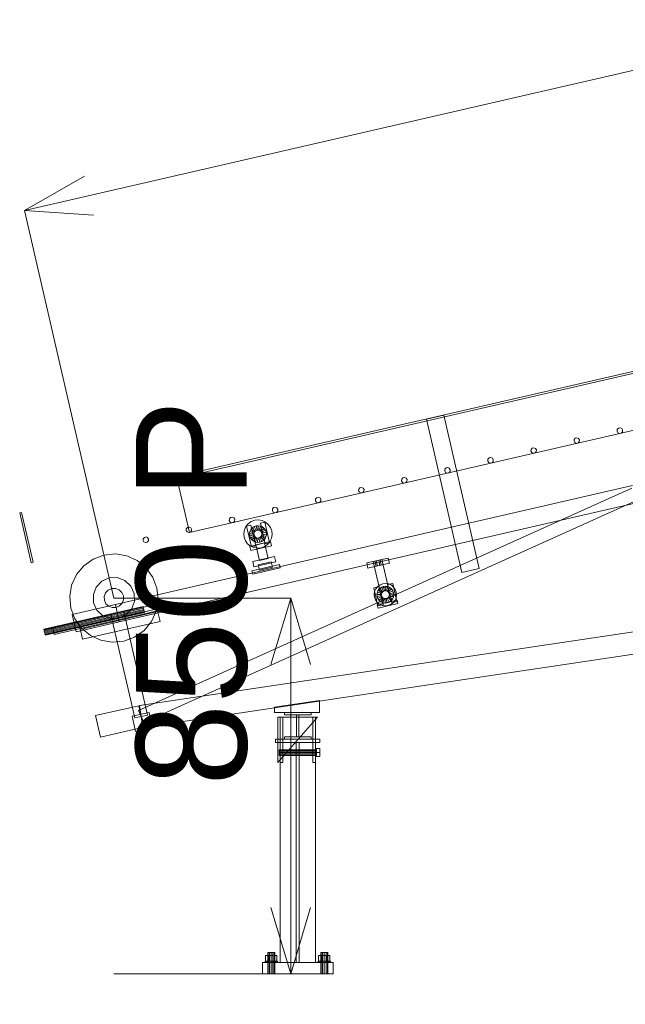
# Model space of a CAD drawing. Header units: millimetres. Extents: x -2233 to 61924, y -68080 to 6847.
# Tile 855 of 1022: x 28850 to 30219, y -69 to 2159. Entities that reach past the tile are written whole.
import ezdxf

# ---------------------------------------------------------------- set-up
doc = ezdxf.new("R2010")
doc.units = ezdxf.units.MM
doc.layers.add('COTAS_P', color=1, linetype='Continuous', lineweight=0)
doc.layers.add('lateral_C03', color=7, linetype='Continuous', lineweight=0)
doc.dimstyles.new('R19_100', dxfattribs={"dimtxt": 250, "dimasz": 150, "dimexe": 150, "dimexo": 80, "dimgap": 100, "dimtad": 1, "dimtih": 1, "dimtoh": 1, "dimdsep": 46, "dimcen": 0.09, "dimadec": 0, "dimazin": 0, "dimtfac": 1, "dimtdec": 4, "dimtofl": 0, "dimtmove": 0, "dimatfit": 3, "dimfxl": 1, "dimtolj": 1, "dimtzin": 0, "dimarcsym": 0})

# ---------------------------------------------------------------- blocks, each defined once
blk = doc.blocks.new('DIM_R27_10')
at = {"layer": 'COTAS_P'}
for p, q in [((28860.4, 1727), (40359, 4377)), ((40359, 4377), (40202.7, 4387.2)), ((40359, 4377), (40223, 4299.5)), ((40561.1, 3500), (40359, 4377)), ((28860.4, 1727), (28996.5, 1804.5)), ((29062.5, 850), (28860.4, 1727)), ((28860.4, 1727), (29016.7, 1716.8))]:
    blk.add_line(p, q, dxfattribs=at)
blk.add_text('11800 P', height=250, rotation=12.978, dxfattribs=at).set_placement((34587.3, 3149.5))
blk = doc.blocks.new('DIM_R27_11')
at = {"layer": 'COTAS_P'}
for p, q in [((29062.5, 850), (29462.5, 850)), ((29462.5, 850), (29417.5, 700)), ((29462.5, 0), (29462.5, 850)), ((29462.5, 850), (29507.5, 700)), ((29462.5, 0), (29417.5, 150)), ((29462.5, 0), (29507.5, 150)), ((29062.5, 0), (29462.5, 0))]:
    blk.add_line(p, q, dxfattribs=at)
blk.add_text('850 P', height=250, rotation=90, dxfattribs=at).set_placement((29362.5, 425))
blk = doc.blocks.new('DIM_R27_33')
at = {"layer": 'COTAS_P'}
for p, q in [((857.9, 0), (857.9, -2500)), ((61924.1, 0), (61924.1, -2500)), ((857.9, -2500), (1007.9, -2455)), ((61924.1, -2500), (61774.1, -2455)), ((857.9, -2500), (61924.1, -2500)), ((857.9, -2500), (1007.9, -2545)), ((61924.1, -2500), (61774.1, -2545))]:
    blk.add_line(p, q, dxfattribs=at)
blk.add_text('61066.24 P', height=250, dxfattribs=at).set_placement((31391, -2400))

msp = doc.modelspace()

# ---------------------------------------------------------------- linework, layer by layer
at = {"layer": 'lateral_C03'}
for p, q in [((40313.243, 3685.056), (29204.438, 1124.887)), ((29205.337, 1120.989), (40314.141, 3681.159)), ((29233.633, 998.208), (40342.437, 3558.377)), ((29769.623, 1255.141), (29808.601, 1264.124)), ((29769.623, 1255.141), (29849.572, 908.235)), ((29888.551, 917.218), (29808.601, 1264.124)), ((30200.819, 1231.455), (30200.476, 1227.546)), ((30200.476, 1227.546), (30202.496, 1224.181)), ((30203.395, 1234.416), (30200.819, 1231.455)), ((30207.22, 1235.297), (30203.395, 1234.416)), ((30210.831, 1233.763), (30207.22, 1235.297)), ((30209.932, 1223.527), (30212.508, 1226.488)), ((30212.851, 1230.398), (30210.831, 1233.763)), ((30212.508, 1226.488), (30212.851, 1230.398)), ((30103.374, 1208.997), (30103.03, 1205.088)), ((30103.03, 1205.088), (30105.05, 1201.723)), ((30105.95, 1211.958), (30103.374, 1208.997)), ((30109.774, 1212.84), (30105.95, 1211.958)), ((30113.386, 1211.305), (30109.774, 1212.84)), ((30112.486, 1201.07), (30115.062, 1204.031)), ((30115.406, 1207.94), (30113.386, 1211.305)), ((30115.062, 1204.031), (30115.406, 1207.94)), ((30202.496, 1224.181), (30206.108, 1222.646)), ((30206.108, 1222.646), (30209.932, 1223.527)), ((30005.928, 1186.54), (30005.585, 1182.63)), ((30005.585, 1182.63), (30007.605, 1179.266)), ((30008.504, 1189.501), (30005.928, 1186.54)), ((30012.328, 1190.382), (30008.504, 1189.501)), ((30015.94, 1188.847), (30012.328, 1190.382)), ((30015.041, 1178.612), (30017.617, 1181.573)), ((30017.96, 1185.483), (30015.94, 1188.847)), ((30017.617, 1181.573), (30017.96, 1185.483)), ((30105.05, 1201.723), (30108.662, 1200.188)), ((30108.662, 1200.188), (30112.486, 1201.07)), ((29908.482, 1164.082), (29908.139, 1160.173)), ((29908.139, 1160.173), (29910.159, 1156.808)), ((29911.058, 1167.043), (29908.482, 1164.082)), ((29914.883, 1167.924), (29911.058, 1167.043)), ((29918.495, 1166.39), (29914.883, 1167.924)), ((29917.595, 1156.155), (29920.171, 1159.115)), ((29920.515, 1163.025), (29918.495, 1166.39)), ((29920.171, 1159.115), (29920.515, 1163.025)), ((30007.605, 1179.266), (30011.217, 1177.731)), ((30011.217, 1177.731), (30015.041, 1178.612)), ((29811.037, 1141.625), (29810.693, 1137.715)), ((29810.693, 1137.715), (29812.713, 1134.35)), ((29813.613, 1144.585), (29811.037, 1141.625)), ((29817.437, 1145.467), (29813.613, 1144.585)), ((29821.049, 1143.932), (29817.437, 1145.467)), ((29820.149, 1133.697), (29822.725, 1136.658)), ((29823.069, 1140.567), (29821.049, 1143.932)), ((29822.725, 1136.658), (29823.069, 1140.567)), ((29910.159, 1156.808), (29913.771, 1155.273)), ((29913.771, 1155.273), (29917.595, 1156.155)), ((29204.438, 1124.887), (29233.633, 998.208)), ((29204.438, 1124.887), (29205.337, 1120.989)), ((29713.591, 1119.167), (29713.248, 1115.258)), ((29713.248, 1115.258), (29715.268, 1111.893)), ((29716.167, 1122.128), (29713.591, 1119.167)), ((29719.991, 1123.009), (29716.167, 1122.128)), ((29723.603, 1121.474), (29719.991, 1123.009)), ((29722.704, 1111.239), (29725.28, 1114.2)), ((29725.623, 1118.11), (29723.603, 1121.474)), ((29725.28, 1114.2), (29725.623, 1118.11)), ((29812.713, 1134.35), (29816.325, 1132.816)), ((29816.325, 1132.816), (29820.149, 1133.697)), ((29065.916, 835.383), (30235.263, 1104.875)), ((29118.136, 595.697), (30233.585, 1099.058)), ((29616.146, 1096.709), (29615.802, 1092.8)), ((29615.802, 1092.8), (29617.822, 1089.435)), ((29618.721, 1099.67), (29616.146, 1096.709)), ((29622.546, 1100.552), (29618.721, 1099.67)), ((29626.158, 1099.017), (29622.546, 1100.552)), ((29628.178, 1095.652), (29626.158, 1099.017)), ((29627.834, 1091.743), (29628.178, 1095.652)), ((29715.268, 1111.893), (29718.88, 1110.358)), ((29718.88, 1110.358), (29722.704, 1111.239)), ((29130.475, 568.352), (30245.925, 1071.713)), ((29518.7, 1074.252), (29518.356, 1070.342)), ((29518.356, 1070.342), (29520.376, 1066.978)), ((29521.276, 1077.213), (29518.7, 1074.252)), ((29525.1, 1078.094), (29521.276, 1077.213)), ((29528.712, 1076.559), (29525.1, 1078.094)), ((29530.732, 1073.194), (29528.712, 1076.559)), ((29530.388, 1069.285), (29530.732, 1073.194)), ((29617.822, 1089.435), (29621.434, 1087.9)), ((29621.434, 1087.9), (29625.258, 1088.782)), ((29625.258, 1088.782), (29627.834, 1091.743)), ((29074.899, 796.405), (30244.247, 1065.896)), ((29421.254, 1051.794), (29420.911, 1047.885)), ((29420.911, 1047.885), (29422.931, 1044.52)), ((29423.83, 1054.755), (29421.254, 1051.794)), ((29427.654, 1055.636), (29423.83, 1054.755)), ((29431.266, 1054.102), (29427.654, 1055.636)), ((29433.286, 1050.737), (29431.266, 1054.102)), ((29432.943, 1046.827), (29433.286, 1050.737)), ((29520.376, 1066.978), (29523.988, 1065.443)), ((29523.988, 1065.443), (29527.813, 1066.324)), ((29527.813, 1066.324), (29530.388, 1069.285)), ((28849.736, 1043.141), (28853.634, 1044.04)), ((28849.736, 1043.141), (28875.787, 930.104)), ((28879.685, 931.003), (28853.634, 1044.04)), ((29323.809, 1029.336), (29323.465, 1025.427)), ((29323.465, 1025.427), (29325.485, 1022.062)), ((29326.384, 1032.297), (29323.809, 1029.336)), ((29330.209, 1033.179), (29326.384, 1032.297)), ((29333.821, 1031.644), (29330.209, 1033.179)), ((29335.841, 1028.279), (29333.821, 1031.644)), ((29335.497, 1024.37), (29335.841, 1028.279)), ((29373.323, 1023.125), (29381.149, 1026.047)), ((29381.149, 1026.047), (29389.465, 1026.845)), ((29389.465, 1026.845), (29397.703, 1025.463)), ((29397.703, 1025.463), (29405.303, 1021.996)), ((29422.931, 1044.52), (29426.543, 1042.985)), ((29426.543, 1042.985), (29430.367, 1043.866)), ((29430.367, 1043.866), (29432.943, 1046.827)), ((29226.363, 1006.879), (29226.019, 1002.969)), ((29226.019, 1002.969), (29228.039, 999.605)), ((29228.939, 1009.84), (29226.363, 1006.879)), ((29232.763, 1010.721), (29228.939, 1009.84)), ((29236.375, 1009.186), (29232.763, 1010.721)), ((29238.395, 1005.822), (29236.375, 1009.186)), ((29238.051, 1001.912), (29238.395, 1005.822)), ((29325.485, 1022.062), (29329.097, 1020.527)), ((29329.097, 1020.527), (29332.921, 1021.409)), ((29332.921, 1021.409), (29335.497, 1024.37)), ((29356.356, 995.994), (29357.737, 1004.232)), ((29357.737, 1004.232), (29361.205, 1011.833)), ((29361.205, 1011.833), (29366.521, 1018.276)), ((29362.707, 1012.561), (29372.451, 1014.807)), ((29362.707, 1012.561), (29373.486, 965.787)), ((29366.521, 1018.276), (29373.323, 1023.125)), ((29370.168, 1000.427), (29372.227, 1004.939)), ((29372.227, 1004.939), (29375.383, 1008.765)), ((29380.705, 999.637), (29372.227, 1004.939)), ((29383.231, 968.033), (29372.451, 1014.807)), ((29375.383, 1008.765), (29379.422, 1011.644)), ((29382.2, 1001.449), (29375.383, 1008.765)), ((29379.422, 1011.644), (29384.069, 1013.379)), ((29384.113, 1002.813), (29379.422, 1011.644)), ((29382.2, 1001.449), (29384.113, 1002.813)), ((29384.069, 1013.379), (29389.006, 1013.853)), ((29386.314, 1003.635), (29384.069, 1013.379)), ((29384.113, 1002.813), (29386.314, 1003.635)), ((29386.314, 1003.635), (29388.653, 1003.859)), ((29388.653, 1003.859), (29389.006, 1013.853)), ((29388.653, 1003.859), (29390.97, 1003.47)), ((29389.006, 1013.853), (29393.898, 1013.032)), ((29390.97, 1003.47), (29393.898, 1013.032)), ((29390.97, 1003.47), (29393.108, 1002.495)), ((29393.108, 1002.495), (29398.41, 1010.974)), ((29393.889, 1019.748), (29403.634, 1021.993)), ((29393.889, 1019.748), (29404.669, 972.974)), ((29393.898, 1013.032), (29398.41, 1010.974)), ((29394.92, 1001), (29402.236, 1007.817)), ((29396.284, 999.087), (29405.115, 1003.778)), ((29398.41, 1010.974), (29402.236, 1007.817)), ((29402.236, 1007.817), (29405.115, 1003.778)), ((29414.414, 975.219), (29403.634, 1021.993)), ((29405.115, 1003.778), (29406.85, 999.132)), ((29405.303, 1021.996), (29411.747, 1016.68)), ((29411.747, 1016.68), (29416.596, 1009.877)), ((29416.596, 1009.877), (29419.518, 1002.051)), ((29128.917, 984.421), (29128.574, 980.512)), ((29128.574, 980.512), (29130.594, 977.147)), ((29131.493, 987.382), (29128.917, 984.421)), ((29135.317, 988.263), (29131.493, 987.382)), ((29138.929, 986.729), (29135.317, 988.263)), ((29140.949, 983.364), (29138.929, 986.729)), ((29140.606, 979.454), (29140.949, 983.364)), ((29228.039, 999.605), (29231.651, 998.07)), ((29231.651, 998.07), (29235.476, 998.951)), ((29235.476, 998.951), (29238.051, 1001.912)), ((29357.153, 987.678), (29356.356, 995.994)), ((29360.076, 979.853), (29357.153, 987.678)), ((29369.347, 995.535), (29370.168, 1000.427)), ((29379.341, 995.182), (29369.347, 995.535)), ((29369.821, 990.598), (29369.347, 995.535)), ((29379.565, 992.844), (29369.821, 990.598)), ((29371.556, 985.951), (29369.821, 990.598)), ((29379.73, 997.499), (29370.168, 1000.427)), ((29380.387, 990.643), (29371.556, 985.951)), ((29374.435, 981.912), (29371.556, 985.951)), ((29381.751, 988.729), (29374.435, 981.912)), ((29378.261, 978.756), (29374.435, 981.912)), ((29383.563, 987.234), (29378.261, 978.756)), ((29379.341, 995.182), (29379.73, 997.499)), ((29379.565, 992.844), (29379.341, 995.182)), ((29380.387, 990.643), (29379.565, 992.844)), ((29379.73, 997.499), (29380.705, 999.637)), ((29381.751, 988.729), (29380.387, 990.643)), ((29380.705, 999.637), (29382.2, 1001.449)), ((29383.563, 987.234), (29381.751, 988.729)), ((29385.701, 986.259), (29382.774, 976.697)), ((29385.701, 986.259), (29383.563, 987.234)), ((29388.018, 985.87), (29385.701, 986.259)), ((29388.018, 985.87), (29387.665, 975.877)), ((29390.357, 986.095), (29388.018, 985.87)), ((29392.558, 986.917), (29390.357, 986.095)), ((29390.357, 986.095), (29392.603, 976.35)), ((29394.471, 988.28), (29392.558, 986.917)), ((29392.558, 986.917), (29397.249, 978.085)), ((29393.108, 1002.495), (29394.92, 1001)), ((29395.966, 990.093), (29394.471, 988.28)), ((29394.471, 988.28), (29401.288, 980.964)), ((29394.92, 1001), (29396.284, 999.087)), ((29396.941, 992.23), (29395.966, 990.093)), ((29395.966, 990.093), (29404.445, 984.79)), ((29396.284, 999.087), (29397.106, 996.886)), ((29397.33, 994.547), (29396.941, 992.23)), ((29396.941, 992.23), (29406.503, 989.303)), ((29406.85, 999.132), (29397.106, 996.886)), ((29397.106, 996.886), (29397.33, 994.547)), ((29401.288, 980.964), (29397.249, 978.085)), ((29397.33, 994.547), (29407.324, 994.194)), ((29404.445, 984.79), (29401.288, 980.964)), ((29406.503, 989.303), (29404.445, 984.79)), ((29407.324, 994.194), (29406.503, 989.303)), ((29406.85, 999.132), (29407.324, 994.194)), ((29418.934, 985.497), (29415.467, 977.897)), ((29420.316, 993.736), (29418.934, 985.497)), ((29419.518, 1002.051), (29420.316, 993.736)), ((29130.594, 977.147), (29134.206, 975.612)), ((29134.206, 975.612), (29138.03, 976.494)), ((29138.03, 976.494), (29140.606, 979.454)), ((29364.924, 973.05), (29360.076, 979.853)), ((29371.368, 967.734), (29364.924, 973.05)), ((29370.114, 967.062), (29416.888, 977.842)), ((29370.114, 967.062), (29372.36, 957.318)), ((29378.968, 964.267), (29371.368, 967.734)), ((29372.36, 957.318), (29419.134, 968.098)), ((29373.486, 965.787), (29383.231, 968.033)), ((29382.774, 976.697), (29378.261, 978.756)), ((29387.207, 962.885), (29378.968, 964.267)), ((29387.665, 975.877), (29382.774, 976.697)), ((29403.245, 974.698), (29383.756, 970.206)), ((29391.841, 935.126), (29383.756, 970.206)), ((29395.522, 963.682), (29387.207, 962.885)), ((29392.603, 976.35), (29387.665, 975.877)), ((29397.249, 978.085), (29392.603, 976.35)), ((29403.348, 966.605), (29395.522, 963.682)), ((29403.245, 974.698), (29411.33, 939.618)), ((29410.151, 971.453), (29403.348, 966.605)), ((29404.669, 972.974), (29414.414, 975.219)), ((29415.467, 977.897), (29410.151, 971.453)), ((29419.134, 968.098), (29416.888, 977.842)), ((29015.634, 938.313), (28994.375, 923.162)), ((29040.089, 947.446), (29015.634, 938.313)), ((29066.075, 949.938), (29040.089, 947.446)), ((29091.821, 945.619), (29066.075, 949.938)), ((29115.572, 934.784), (29091.821, 945.619)), ((29376.61, 932.642), (29426.112, 944.05)), ((29411.33, 939.618), (29391.841, 935.126)), ((29428.807, 932.357), (29426.112, 944.05)), ((29634.313, 929.434), (29683.036, 940.663)), ((29648.93, 932.803), (29668.419, 937.294)), ((29661.598, 935.722), (29664.521, 936.396)), ((29667.216, 924.702), (29664.521, 936.396)), ((29682.432, 876.488), (29668.419, 937.294)), ((29685.731, 928.969), (29683.036, 940.663)), ((28879.685, 931.003), (28875.787, 930.104)), ((28994.375, 923.162), (28977.763, 903.025)), ((29135.709, 918.172), (29115.572, 934.784)), ((29150.86, 896.913), (29135.709, 918.172)), ((29374.67, 911.671), (29437.035, 926.044)), ((29376.467, 903.875), (29438.832, 918.248)), ((29376.61, 932.642), (29379.305, 920.949)), ((29379.305, 920.949), (29428.807, 932.357)), ((29388.99, 925.233), (29418.224, 931.97)), ((29388.99, 925.233), (29391.685, 913.54)), ((29391.685, 913.54), (29420.919, 920.277)), ((29420.919, 920.277), (29418.224, 931.97)), ((29438.832, 918.248), (29437.035, 926.044)), ((29634.313, 929.434), (29637.008, 917.741)), ((29637.008, 917.741), (29685.731, 928.969)), ((29648.93, 932.803), (29662.943, 871.997)), ((29652.828, 933.701), (29655.751, 934.375)), ((29652.828, 933.701), (29655.522, 922.008)), ((29658.446, 922.681), (29655.522, 922.008)), ((29655.751, 934.375), (29661.598, 935.722)), ((29658.446, 922.681), (29655.751, 934.375)), ((29658.446, 922.681), (29664.293, 924.029)), ((29664.293, 924.029), (29661.598, 935.722)), ((29664.293, 924.029), (29667.216, 924.702)), ((29849.572, 908.235), (29888.551, 917.218)), ((28977.763, 903.025), (28966.928, 879.274)), ((29051.992, 895.799), (29035.269, 888.274)), ((29070.322, 896.352), (29051.992, 895.799)), ((29087.469, 889.849), (29070.322, 896.352)), ((29159.993, 872.458), (29150.86, 896.913)), ((29374.67, 911.671), (29376.467, 903.875)), ((28966.928, 879.274), (28962.609, 853.528)), ((29022.698, 874.922), (29016.195, 857.775)), ((29035.269, 888.274), (29022.698, 874.922)), ((29057.606, 871.438), (29049.778, 867.915)), ((29066.186, 871.697), (29057.606, 871.438)), ((29074.212, 868.653), (29066.186, 871.697)), ((29100.821, 877.278), (29087.469, 889.849)), ((29108.346, 860.555), (29100.821, 877.278)), ((29162.485, 846.472), (29159.993, 872.458)), ((29650.352, 873.2), (29662.045, 875.894)), ((29650.352, 873.2), (29659.784, 832.272)), ((29652.218, 865.112), (29654.97, 871.145)), ((29654.97, 871.145), (29659.19, 876.26)), ((29659.19, 876.26), (29664.59, 880.108)), ((29660.397, 867.751), (29663.553, 871.577)), ((29671.477, 834.967), (29662.045, 875.894)), ((29662.943, 871.997), (29682.432, 876.488)), ((29663.553, 871.577), (29667.592, 874.456)), ((29670.37, 864.261), (29663.553, 871.577)), ((29664.59, 880.108), (29670.801, 882.428)), ((29667.592, 874.456), (29672.239, 876.191)), ((29672.283, 865.625), (29667.592, 874.456)), ((29670.801, 882.428), (29677.402, 883.061)), ((29672.239, 876.191), (29677.176, 876.665)), ((29674.484, 866.447), (29672.239, 876.191)), ((29676.823, 866.671), (29677.176, 876.665)), ((29677.176, 876.665), (29682.068, 875.844)), ((29677.402, 883.061), (29683.941, 881.964)), ((29679.14, 866.282), (29682.068, 875.844)), ((29681.278, 865.307), (29686.58, 873.786)), ((29681.534, 880.386), (29693.228, 883.081)), ((29681.534, 880.386), (29690.966, 839.459)), ((29682.068, 875.844), (29686.58, 873.786)), ((29683.09, 863.812), (29690.406, 870.629)), ((29683.941, 881.964), (29689.974, 879.212)), ((29686.58, 873.786), (29690.406, 870.629)), ((29689.974, 879.212), (29695.089, 874.992)), ((29690.406, 870.629), (29693.285, 866.59)), ((29702.66, 842.154), (29693.228, 883.081)), ((29695.089, 874.992), (29698.937, 869.593)), ((29698.937, 869.593), (29701.257, 863.381)), ((28962.609, 853.528), (28965.101, 827.542)), ((29016.195, 857.775), (29016.748, 839.445)), ((29043.894, 861.665), (29040.85, 853.639)), ((29040.85, 853.639), (29041.109, 845.059)), ((29049.778, 867.915), (29043.894, 861.665)), ((29080.462, 862.769), (29074.212, 868.653)), ((29083.985, 854.941), (29080.462, 862.769)), ((29084.244, 846.361), (29083.985, 854.941)), ((29108.899, 842.225), (29108.346, 860.555)), ((29651.121, 858.573), (29652.218, 865.112)), ((29651.754, 851.972), (29651.121, 858.573)), ((29654.074, 845.761), (29651.754, 851.972)), ((29657.517, 858.347), (29658.338, 863.239)), ((29667.511, 857.994), (29657.517, 858.347)), ((29657.991, 853.41), (29657.517, 858.347)), ((29667.736, 855.655), (29657.991, 853.41)), ((29659.726, 848.763), (29657.991, 853.41)), ((29658.338, 863.239), (29660.397, 867.751)), ((29667.9, 860.311), (29658.338, 863.239)), ((29668.558, 853.454), (29659.726, 848.763)), ((29662.605, 844.724), (29659.726, 848.763)), ((29668.875, 862.449), (29660.397, 867.751)), ((29669.921, 851.541), (29662.605, 844.724)), ((29671.733, 850.046), (29666.431, 841.568)), ((29667.511, 857.994), (29667.9, 860.311)), ((29667.736, 855.655), (29667.511, 857.994)), ((29668.558, 853.454), (29667.736, 855.655)), ((29667.9, 860.311), (29668.875, 862.449)), ((29669.921, 851.541), (29668.558, 853.454)), ((29668.875, 862.449), (29670.37, 864.261)), ((29671.733, 850.046), (29669.921, 851.541)), ((29670.37, 864.261), (29672.283, 865.625)), ((29673.871, 849.071), (29670.944, 839.509)), ((29673.871, 849.071), (29671.733, 850.046)), ((29672.283, 865.625), (29674.484, 866.447)), ((29676.188, 848.682), (29673.871, 849.071)), ((29674.484, 866.447), (29676.823, 866.671)), ((29676.188, 848.682), (29675.835, 838.688)), ((29678.527, 848.907), (29676.188, 848.682)), ((29676.823, 866.671), (29679.14, 866.282)), ((29680.728, 849.728), (29678.527, 848.907)), ((29678.527, 848.907), (29680.773, 839.162)), ((29679.14, 866.282), (29681.278, 865.307)), ((29682.641, 851.092), (29680.728, 849.728)), ((29680.728, 849.728), (29685.419, 840.897)), ((29681.278, 865.307), (29683.09, 863.812)), ((29684.136, 852.904), (29682.641, 851.092)), ((29682.641, 851.092), (29689.458, 843.776)), ((29683.09, 863.812), (29684.454, 861.899)), ((29685.111, 855.042), (29684.136, 852.904)), ((29684.136, 852.904), (29692.615, 847.602)), ((29684.454, 861.899), (29693.285, 866.59)), ((29684.454, 861.899), (29685.276, 859.698)), ((29685.5, 857.359), (29685.111, 855.042)), ((29685.111, 855.042), (29694.673, 852.115)), ((29695.02, 861.944), (29685.276, 859.698)), ((29685.276, 859.698), (29685.5, 857.359)), ((29685.5, 857.359), (29695.494, 857.006)), ((29692.615, 847.602), (29689.458, 843.776)), ((29694.673, 852.115), (29692.615, 847.602)), ((29693.285, 866.59), (29695.02, 861.944)), ((29695.494, 857.006), (29694.673, 852.115)), ((29695.02, 861.944), (29695.494, 857.006)), ((29700.793, 850.241), (29698.041, 844.208)), ((29701.89, 856.78), (29700.793, 850.241)), ((29701.257, 863.381), (29701.89, 856.78)), ((28904.3, 779.665), (29128.425, 831.318)), ((28904.42, 779.146), (29128.545, 830.798)), ((28904.761, 777.667), (29128.886, 829.32)), ((28905.271, 775.454), (29129.396, 827.107)), ((29129.997, 824.496), (28905.872, 772.844)), ((28924.239, 782.208), (29167.853, 838.352)), ((28965.101, 827.542), (28974.234, 803.087)), ((28968.47, 812.926), (29065.916, 835.383)), ((28985.176, 784.963), (29160.579, 825.387)), ((29016.748, 839.445), (29024.273, 822.722)), ((29041.109, 845.059), (29044.632, 837.231)), ((29044.632, 837.231), (29050.882, 831.347)), ((29050.882, 831.347), (29058.908, 828.303)), ((29058.908, 828.303), (29067.488, 828.562)), ((29065.916, 835.383), (29074.899, 796.405)), ((29067.488, 828.562), (29075.316, 832.085)), ((29075.316, 832.085), (29081.2, 838.335)), ((29081.2, 838.335), (29084.244, 846.361)), ((29089.825, 811.726), (29102.396, 825.078)), ((29102.396, 825.078), (29108.899, 842.225)), ((29128.545, 830.798), (29128.425, 831.318)), ((29128.886, 829.32), (29128.545, 830.798)), ((29129.396, 827.107), (29128.886, 829.32)), ((29129.997, 824.496), (29129.396, 827.107)), ((29129.997, 824.496), (29130.599, 821.886)), ((29158.166, 820.726), (29162.485, 846.472)), ((29161.926, 819.54), (29160.579, 825.387)), ((29171.221, 823.735), (29167.853, 838.352)), ((29657.923, 840.361), (29654.074, 845.761)), ((29663.037, 836.141), (29657.923, 840.361)), ((29658.136, 834.971), (29702.961, 845.302)), ((29658.136, 834.971), (29659.932, 827.176)), ((29659.784, 832.272), (29671.477, 834.967)), ((29659.932, 827.176), (29704.757, 837.506)), ((29666.431, 841.568), (29662.605, 844.724)), ((29669.07, 833.389), (29663.037, 836.141)), ((29670.944, 839.509), (29666.431, 841.568)), ((29675.609, 832.292), (29669.07, 833.389)), ((29675.835, 838.688), (29670.944, 839.509)), ((29682.21, 832.925), (29675.609, 832.292)), ((29680.773, 839.162), (29675.835, 838.688)), ((29685.419, 840.897), (29680.773, 839.162)), ((29688.422, 835.245), (29682.21, 832.925)), ((29689.458, 843.776), (29685.419, 840.897)), ((29693.821, 839.094), (29688.422, 835.245)), ((29690.966, 839.459), (29702.66, 842.154)), ((29698.041, 844.208), (29693.821, 839.094)), ((29704.757, 837.506), (29702.961, 845.302)), ((28906.474, 770.233), (29130.599, 821.886)), ((28906.984, 768.02), (29131.109, 819.673)), ((28907.325, 766.542), (29131.45, 818.194)), ((28907.444, 766.023), (29131.569, 817.675)), ((28927.607, 767.591), (29171.221, 823.735)), ((28968.47, 812.926), (28977.453, 773.947)), ((28974.234, 803.087), (28989.385, 781.828)), ((28986.075, 781.065), (29161.477, 821.489)), ((28986.524, 779.116), (29161.926, 819.54)), ((29024.273, 822.722), (29037.625, 810.151)), ((29037.625, 810.151), (29054.772, 803.648)), ((29054.772, 803.648), (29073.102, 804.201)), ((29085.024, 819.263), (29055.79, 812.525)), ((29109.689, 578.656), (29055.79, 812.525)), ((29073.102, 804.201), (29089.825, 811.726)), ((29085.024, 819.263), (29138.922, 585.393)), ((29130.599, 821.886), (29131.109, 819.673)), ((29131.109, 819.673), (29131.45, 818.194)), ((29131.45, 818.194), (29131.569, 817.675)), ((29147.331, 796.975), (29158.166, 820.726)), ((29167.091, 797.128), (29161.477, 821.489)), ((28924.239, 782.208), (28927.607, 767.591)), ((28977.453, 773.947), (29074.899, 796.405)), ((28985.176, 784.963), (28986.524, 779.116)), ((28986.075, 781.065), (28991.689, 756.704)), ((28989.385, 781.828), (29009.522, 765.216)), ((28991.689, 756.704), (29167.091, 797.128)), ((29120.611, 606.75), (30311.069, 784.643)), ((29130.719, 776.838), (29147.331, 796.975)), ((28904.42, 779.146), (28904.3, 779.665)), ((28904.761, 777.667), (28904.42, 779.146)), ((28905.271, 775.454), (28904.761, 777.667)), ((28905.872, 772.844), (28905.271, 775.454)), ((28906.474, 770.233), (28905.872, 772.844)), ((28906.474, 770.233), (28906.984, 768.02)), ((28906.984, 768.02), (28907.325, 766.542)), ((28907.325, 766.542), (28907.444, 766.023)), ((29009.522, 765.216), (29033.273, 754.381)), ((29085.005, 752.554), (29109.46, 761.687)), ((29109.46, 761.687), (29130.719, 776.838)), ((29033.273, 754.381), (29059.019, 750.062)), ((29059.019, 750.062), (29085.005, 752.554)), ((29128, 557.299), (30318.458, 735.192)), ((29021.245, 583.928), (29118.691, 606.386)), ((29118.691, 606.386), (29129.92, 557.663)), ((29120.611, 606.75), (29128, 557.299)), ((29426.027, 602.842), (29527.832, 618.055)), ((29426.027, 602.842), (29426.027, 590.842)), ((29527.832, 590.842), (29527.832, 618.055)), ((29021.245, 583.928), (29032.474, 535.205)), ((29103.693, 582.405), (29142.672, 591.388)), ((29103.693, 582.405), (29111.554, 548.299)), ((29138.922, 585.393), (29109.689, 578.656)), ((29118.136, 595.697), (29130.475, 568.352)), ((29150.532, 557.282), (29142.672, 591.388)), ((29426.027, 590.842), (29527.832, 590.842)), ((29433.368, 477.842), (29523.368, 580.842)), ((29523.368, 580.842), (29433.368, 580.842)), ((29433.368, 580.842), (29433.368, 477.842)), ((29438.368, 477.842), (29438.368, 580.842)), ((29438.368, 580.842), (29444.368, 580.842)), ((29444.368, 477.842), (29444.368, 580.842)), ((29448.368, 585.842), (29448.368, 590.842)), ((29448.368, 590.842), (29508.368, 590.842)), ((29508.368, 585.842), (29448.368, 585.842)), ((29475.868, 535.842), (29475.868, 585.842)), ((29475.868, 585.842), (29480.868, 585.842)), ((29480.868, 585.842), (29480.868, 535.842)), ((29508.368, 590.842), (29508.368, 585.842)), ((29512.368, 477.842), (29512.368, 580.842)), ((29512.368, 580.842), (29518.368, 580.842)), ((29518.368, 477.842), (29518.368, 580.842)), ((29032.474, 535.205), (29129.92, 557.663)), ((29111.554, 548.299), (29150.532, 557.282)), ((29448.368, 530.842), (29448.368, 535.842)), ((29448.368, 535.842), (29508.368, 535.842)), ((29480.868, 535.842), (29475.868, 535.842)), ((29508.368, 535.842), (29508.368, 530.842)), ((29428.368, 530.842), (29528.368, 530.842)), ((29428.368, 530.842), (29428.368, 522.842)), ((29428.368, 522.842), (29528.368, 522.842)), ((29438.368, 522.842), (29518.368, 522.842)), ((29438.368, 522.842), (29438.368, 25)), ((29508.368, 530.842), (29448.368, 530.842)), ((29474.868, 522.842), (29481.868, 522.842)), ((29474.868, 522.842), (29474.868, 25)), ((29481.868, 25), (29481.868, 522.842)), ((29518.368, 25), (29518.368, 522.842)), ((29528.368, 522.842), (29528.368, 530.842)), ((29436.368, 505.884), (29436.368, 506.742)), ((29436.368, 506.742), (29520.368, 506.742)), ((29436.368, 503.542), (29436.368, 505.884)), ((29436.368, 505.884), (29520.368, 505.884)), ((29436.368, 500.342), (29436.368, 503.542)), ((29436.368, 503.542), (29520.368, 503.542)), ((29436.368, 497.142), (29436.368, 500.342)), ((29520.368, 500.342), (29436.368, 500.342)), ((29436.368, 497.142), (29436.368, 494.799)), ((29436.368, 497.142), (29520.368, 497.142)), ((29436.368, 494.799), (29436.368, 493.942)), ((29436.368, 494.799), (29520.368, 494.799)), ((29436.368, 493.942), (29520.368, 493.942)), ((29520.368, 500.342), (29520.368, 509.348)), ((29520.368, 509.348), (29528.368, 509.348)), ((29520.368, 505.884), (29520.368, 506.742)), ((29520.368, 503.542), (29520.368, 505.884)), ((29520.368, 500.342), (29520.368, 503.542)), ((29520.368, 500.342), (29520.368, 497.142)), ((29520.368, 491.335), (29520.368, 500.342)), ((29528.368, 500.342), (29520.368, 500.342)), ((29520.368, 497.142), (29520.368, 494.799)), ((29520.368, 494.799), (29520.368, 493.942)), ((29520.368, 491.335), (29528.368, 491.335)), ((29528.368, 500.342), (29528.368, 509.348)), ((29528.368, 500.342), (29528.368, 491.335)), ((29444.368, 477.842), (29438.368, 477.842)), ((29518.368, 477.842), (29512.368, 477.842)), ((29411.44, 48), (29410.368, 48)), ((29410.368, 0), (29410.368, 48)), ((29414.368, 48), (29411.44, 48)), ((29411.44, 0), (29411.44, 48)), ((29418.368, 48), (29414.368, 48)), ((29414.368, 0), (29414.368, 48)), ((29422.368, 48), (29418.368, 48)), ((29418.368, 0), (29418.368, 48)), ((29425.296, 48), (29422.368, 48)), ((29422.368, 0), (29422.368, 48)), ((29426.368, 48), (29425.296, 48)), ((29425.296, 0), (29425.296, 48)), ((29426.368, 48), (29426.368, 0)), ((29531.44, 48), (29530.368, 48)), ((29530.368, 0), (29530.368, 48)), ((29534.368, 48), (29531.44, 48)), ((29531.44, 0), (29531.44, 48)), ((29538.368, 48), (29534.368, 48)), ((29534.368, 0), (29534.368, 48)), ((29542.368, 48), (29538.368, 48)), ((29538.368, 0), (29538.368, 48)), ((29545.296, 48), (29542.368, 48)), ((29542.368, 0), (29542.368, 48)), ((29546.368, 48), (29545.296, 48)), ((29545.296, 0), (29545.296, 48)), ((29546.368, 48), (29546.368, 0)), ((29398.368, 25), (29558.368, 25)), ((29398.368, 25), (29398.368, 0)), ((29405.434, 28), (29404.368, 28)), ((29404.368, 25), (29404.368, 28)), ((29405.434, 25), (29404.368, 25)), ((29408.469, 28), (29405.434, 28)), ((29405.434, 25), (29405.434, 28)), ((29408.469, 25), (29405.434, 25)), ((29411.968, 40.8), (29405.568, 40.8)), ((29405.568, 28), (29405.568, 40.8)), ((29411.968, 28), (29405.568, 28)), ((29413.011, 28), (29408.469, 28)), ((29408.469, 25), (29408.469, 28)), ((29413.011, 25), (29408.469, 25)), ((29424.768, 40.8), (29411.968, 40.8)), ((29411.968, 28), (29411.968, 40.8)), ((29424.768, 28), (29411.968, 28)), ((29418.368, 28), (29413.011, 28)), ((29413.011, 25), (29413.011, 28)), ((29418.368, 25), (29413.011, 25)), ((29423.726, 28), (29418.368, 28)), ((29418.368, 25), (29418.368, 28)), ((29423.726, 25), (29418.368, 25)), ((29428.268, 28), (29423.726, 28)), ((29423.726, 25), (29423.726, 28)), ((29428.268, 25), (29423.726, 25)), ((29431.168, 40.8), (29424.768, 40.8)), ((29424.768, 28), (29424.768, 40.8)), ((29424.768, 28), (29431.168, 28)), ((29431.303, 28), (29428.268, 28)), ((29428.268, 25), (29428.268, 28)), ((29431.303, 25), (29428.268, 25)), ((29431.168, 40.8), (29431.168, 28)), ((29432.368, 28), (29431.303, 28)), ((29431.303, 25), (29431.303, 28)), ((29431.303, 25), (29432.368, 25)), ((29432.368, 28), (29432.368, 25)), ((29438.368, 25), (29518.368, 25)), ((29474.868, 25), (29481.868, 25)), ((29525.434, 28), (29524.368, 28)), ((29524.368, 25), (29524.368, 28)), ((29525.434, 25), (29524.368, 25)), ((29528.469, 28), (29525.434, 28)), ((29525.434, 25), (29525.434, 28)), ((29528.469, 25), (29525.434, 25)), ((29531.968, 40.8), (29525.568, 40.8)), ((29525.568, 28), (29525.568, 40.8)), ((29531.968, 28), (29525.568, 28)), ((29533.011, 28), (29528.469, 28)), ((29528.469, 25), (29528.469, 28)), ((29533.011, 25), (29528.469, 25)), ((29544.768, 40.8), (29531.968, 40.8)), ((29531.968, 28), (29531.968, 40.8)), ((29544.768, 28), (29531.968, 28)), ((29538.368, 28), (29533.011, 28)), ((29533.011, 25), (29533.011, 28)), ((29538.368, 25), (29533.011, 25)), ((29543.726, 28), (29538.368, 28)), ((29538.368, 25), (29538.368, 28)), ((29543.726, 25), (29538.368, 25)), ((29548.268, 28), (29543.726, 28)), ((29543.726, 25), (29543.726, 28)), ((29548.268, 25), (29543.726, 25)), ((29551.168, 40.8), (29544.768, 40.8)), ((29544.768, 28), (29544.768, 40.8)), ((29544.768, 28), (29551.168, 28)), ((29551.303, 28), (29548.268, 28)), ((29548.268, 25), (29548.268, 28)), ((29551.303, 25), (29548.268, 25)), ((29551.168, 40.8), (29551.168, 28)), ((29552.368, 28), (29551.303, 28)), ((29551.303, 25), (29551.303, 28)), ((29551.303, 25), (29552.368, 25)), ((29552.368, 28), (29552.368, 25)), ((29558.368, 0), (29558.368, 25)), ((29398.368, 0), (29558.368, 0)), ((29411.44, 0), (29410.368, 0)), ((29414.368, 0), (29411.44, 0)), ((29418.368, 0), (29414.368, 0)), ((29422.368, 0), (29418.368, 0)), ((29425.296, 0), (29422.368, 0)), ((29425.296, 0), (29426.368, 0)), ((29531.44, 0), (29530.368, 0)), ((29534.368, 0), (29531.44, 0)), ((29538.368, 0), (29534.368, 0)), ((29542.368, 0), (29538.368, 0)), ((29545.296, 0), (29542.368, 0)), ((29545.296, 0), (29546.368, 0))]:
    msp.add_line(p, q, dxfattribs=at)

# ---------------------------------------------------------------- dimensions: what is measured, and where the dimension line sits
at = {"layer": 'COTAS_P'}
for p1, p2, distance, picture, middle in [((29062.547, 850), (40561.134, 3500), 900, 'DIM_R27_10', (34609.722, 3052.011)), ((29062.547, 0), (29062.547, 850), -400, 'DIM_R27_11', (29462.547, 425)), ((857.898, 0), (61924.134, 0), -2500, 'DIM_R27_33', (31391.016, -2500))]:
    dim = msp.add_aligned_dim(p1=p1, p2=p2, distance=distance, text='<> P', dimstyle='R19_100', dxfattribs=at)
    dim.commit()
    dim.dimension.update_dxf_attribs({"geometry": picture, "text_midpoint": middle})

doc.saveas('drawing.dxf')
